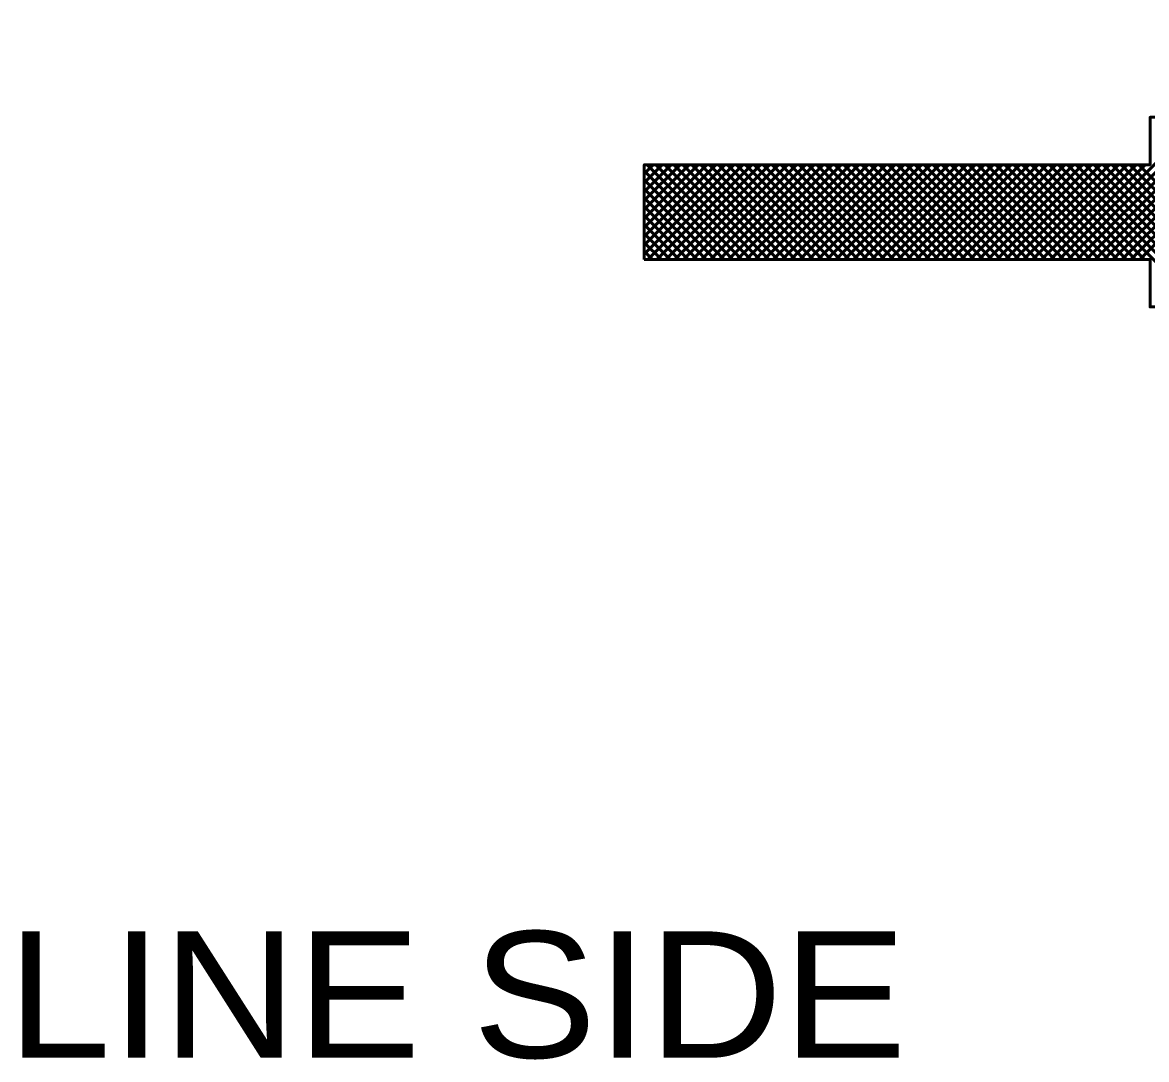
# Model space of a CAD drawing. Extents: x -32 to 824, y -6 to 538.
# Drawn here: x 546.52 to 567.85, y 268.23 to 287.91 of the extents above; entities that cross this region are included whole.
import ezdxf

# ---------------------------------------------------------------- set-up
doc = ezdxf.new("R2010")
doc.units = 0
doc.header["$LTSCALE"] = 1.1
doc.layers.add('1', color=7, linetype='Continuous', lineweight=53)

msp = doc.modelspace()

# ---------------------------------------------------------------- linework, layer by layer
at = {"layer": '1'}
for p, q in [((568.896, 286.113), (566.196, 283.413)), ((566.365, 283.413), (569.065, 286.113)), ((566.535, 283.413), (569.235, 286.113)), ((566.705, 283.413), (569.405, 286.113)), ((566.874, 283.413), (569.574, 286.113)), ((567.044, 283.413), (569.744, 286.113)), ((558.32, 285.21), (558.322, 285.213)), ((558.32, 285.041), (558.492, 285.213)), ((558.32, 284.871), (558.662, 285.213)), ((558.32, 284.701), (558.831, 285.213)), ((558.32, 284.531), (559.001, 285.213)), ((558.32, 284.362), (559.171, 285.213)), ((558.32, 284.192), (559.341, 285.213)), ((558.32, 284.022), (559.51, 285.213)), ((558.32, 283.853), (559.68, 285.213)), ((558.32, 283.683), (559.85, 285.213)), ((558.32, 283.513), (560.019, 285.213)), ((558.32, 285.213), (558.32, 283.413)), ((558.32, 285.213), (567.92, 285.213)), ((560.173, 283.413), (558.373, 285.213)), ((558.389, 283.413), (560.189, 285.213)), ((560.343, 283.413), (558.543, 285.213)), ((558.559, 283.413), (560.359, 285.213)), ((560.512, 283.413), (558.712, 285.213)), ((558.729, 283.413), (560.529, 285.213)), ((560.682, 283.413), (558.882, 285.213)), ((558.898, 283.413), (560.698, 285.213)), ((560.852, 283.413), (559.052, 285.213)), ((559.068, 283.413), (560.868, 285.213)), ((561.021, 283.413), (559.221, 285.213)), ((559.238, 283.413), (561.038, 285.213)), ((561.191, 283.413), (559.391, 285.213)), ((559.407, 283.413), (561.207, 285.213)), ((561.361, 283.413), (559.561, 285.213)), ((559.577, 283.413), (561.377, 285.213)), ((561.531, 283.413), (559.731, 285.213)), ((559.747, 283.413), (561.547, 285.213)), ((561.7, 283.413), (559.9, 285.213)), ((559.916, 283.413), (561.716, 285.213)), ((561.87, 283.413), (560.07, 285.213)), ((560.086, 283.413), (561.886, 285.213)), ((562.04, 283.413), (560.24, 285.213)), ((560.256, 283.413), (562.056, 285.213)), ((562.209, 283.413), (560.409, 285.213)), ((560.426, 283.413), (562.226, 285.213)), ((562.379, 283.413), (560.579, 285.213)), ((560.595, 283.413), (562.395, 285.213)), ((562.549, 283.413), (560.749, 285.213)), ((560.765, 283.413), (562.565, 285.213)), ((562.719, 283.413), (560.918, 285.213)), ((562.735, 285.213), (560.935, 283.413)), ((562.888, 283.413), (561.088, 285.213)), ((561.104, 283.413), (562.904, 285.213)), ((563.058, 283.413), (561.258, 285.213)), ((561.274, 283.413), (563.074, 285.213)), ((563.228, 283.413), (561.428, 285.213)), ((561.444, 283.413), (563.244, 285.213)), ((563.397, 283.413), (561.597, 285.213)), ((561.614, 283.413), (563.413, 285.213)), ((563.567, 283.413), (561.767, 285.213)), ((561.783, 283.413), (563.583, 285.213)), ((563.737, 283.413), (561.937, 285.213)), ((561.953, 283.413), (563.753, 285.213)), ((563.906, 283.413), (562.106, 285.213)), ((562.123, 283.413), (563.923, 285.213)), ((564.076, 283.413), (562.276, 285.213)), ((564.092, 285.213), (562.292, 283.413)), ((564.246, 283.413), (562.446, 285.213)), ((562.462, 283.413), (564.262, 285.213)), ((564.416, 283.413), (562.615, 285.213)), ((562.632, 283.413), (564.432, 285.213)), ((564.585, 283.413), (562.785, 285.213)), ((562.801, 283.413), (564.601, 285.213)), ((564.755, 283.413), (562.955, 285.213)), ((562.971, 283.413), (564.771, 285.213)), ((564.925, 283.413), (563.125, 285.213)), ((563.141, 283.413), (564.941, 285.213)), ((565.094, 283.413), (563.294, 285.213)), ((563.311, 283.413), (565.111, 285.213)), ((565.264, 283.413), (563.464, 285.213)), ((563.48, 283.413), (565.28, 285.213)), ((565.434, 283.413), (563.634, 285.213)), ((563.65, 283.413), (565.45, 285.213)), ((565.604, 283.413), (563.803, 285.213)), ((563.82, 283.413), (565.62, 285.213)), ((565.773, 283.413), (563.973, 285.213)), ((563.989, 283.413), (565.789, 285.213)), ((565.943, 283.413), (564.143, 285.213)), ((564.159, 283.413), (565.959, 285.213)), ((566.113, 283.413), (564.313, 285.213)), ((564.329, 283.413), (566.129, 285.213)), ((566.282, 283.413), (564.482, 285.213)), ((564.499, 283.413), (566.298, 285.213)), ((566.452, 283.413), (564.652, 285.213)), ((564.668, 283.413), (566.468, 285.213)), ((566.622, 283.413), (564.822, 285.213)), ((564.838, 283.413), (566.638, 285.213)), ((566.791, 283.413), (564.991, 285.213)), ((565.008, 283.413), (566.808, 285.213)), ((566.961, 283.413), (565.161, 285.213)), ((565.177, 283.413), (566.977, 285.213)), ((567.131, 283.413), (565.331, 285.213)), ((565.347, 283.413), (567.147, 285.213)), ((567.301, 283.413), (565.5, 285.213)), ((565.517, 283.413), (567.317, 285.213)), ((567.47, 283.413), (565.67, 285.213)), ((565.686, 283.413), (567.486, 285.213)), ((567.64, 283.413), (565.84, 285.213)), ((565.856, 283.413), (567.656, 285.213)), ((567.81, 283.413), (566.01, 285.213)), ((566.026, 283.413), (567.826, 285.213)), ((568.879, 282.513), (566.179, 285.213)), ((569.049, 282.513), (566.349, 285.213)), ((569.219, 282.513), (566.519, 285.213)), ((569.389, 282.513), (566.688, 285.213)), ((569.558, 282.513), (566.858, 285.213)), ((569.728, 282.513), (567.028, 285.213)), ((568.52, 283.89), (567.198, 285.213)), ((568.52, 284.06), (567.367, 285.213)), ((568.52, 284.23), (567.537, 285.213)), ((568.52, 284.399), (567.707, 285.213)), ((560.003, 283.413), (558.32, 285.096)), ((559.834, 283.413), (558.32, 284.926)), ((559.664, 283.413), (558.32, 284.757)), ((559.494, 283.413), (558.32, 284.587)), ((567.214, 283.413), (568.52, 284.719)), ((567.384, 283.413), (568.52, 284.549)), ((559.324, 283.413), (558.32, 284.417)), ((567.553, 283.413), (568.52, 284.379)), ((559.155, 283.413), (558.32, 284.248)), ((567.723, 283.413), (568.52, 284.21)), ((558.985, 283.413), (558.32, 284.078)), ((558.815, 283.413), (558.32, 283.908)), ((558.645, 283.413), (558.32, 283.738)), ((558.476, 283.413), (558.32, 283.569)), ((558.32, 283.413), (567.92, 283.413))]:
    msp.add_line(p, q, dxfattribs=at)
msp.add_lwpolyline([(558.32, 283.413), (558.32, 285.213), (567.92, 285.213), (567.92, 286.113), (579.92, 286.113), (588.32, 286.113), (588.92, 287.913), (603.109, 287.913), (600.709, 285.363), (600.709, 283.263), (603.109, 280.713), (588.92, 280.713), (588.32, 282.513), (579.92, 282.513), (567.92, 282.513), (567.92, 283.413)], close=True, dxfattribs=at)

# ---------------------------------------------------------------- texts
at = {"layer": '1', "width": 1.1}
msp.add_text('LINE SIDE', height=2.4, dxfattribs=at).set_placement((546.232, 268.262))

doc.saveas('drawing.dxf')
